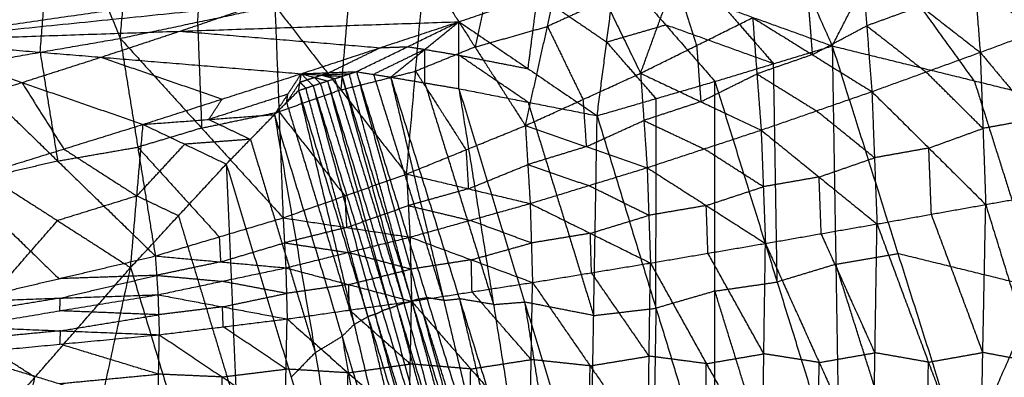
# Model space of a CAD drawing. Header units: millimetres. Extents: x -106 to 110, y -96 to 120.
# Tile 479 of 656: x 31.47 to 36.71, y -85.48 to -83.57. Entities that reach past the tile are written whole.
import ezdxf

# ---------------------------------------------------------------- set-up
doc = ezdxf.new("R2010")
doc.units = ezdxf.units.MM
doc.header["$MEASUREMENT"] = 0
doc.layers.add('Default', color=7, linetype='Continuous', true_color=0x000000)

msp = doc.modelspace()

# ---------------------------------------------------------------- linework, layer by layer
at = {"layer": 'Default'}
for points in [[(30.8318, -83.6863, 12.0172), (34.1822, -78.9754, 10.5669), (37.5326, -74.2645, 9.1165)], [(30.8318, -83.6863, 12.0172), (35.4492, -82.0342, 12.0172), (40.0666, -80.3821, 12.0172)], [(32.0016, -83.674, 7.7373), (32.0842, -82.7704, 6.805), (32.1668, -81.8668, 5.8728)], [(31.3015, -81.9509, 5.6868), (31.6516, -82.8125, 6.712), (32.0016, -83.674, 7.7373)], [(32.414, -83.5874, 7.7991), (32.4553, -83.1356, 7.3329), (32.4966, -82.6838, 6.8668)], [(35.7968, -83.7142, 12.815), (36.0556, -83.2115, 12.6196), (36.3144, -82.7088, 12.4242)], [(36.3144, -82.7088, 12.4242), (36.8126, -83.3976, 12.8164), (37.3108, -84.0863, 13.2086)], [(31.5747, -83.7479, 7.6743), (31.6131, -83.2802, 7.1932), (31.6516, -82.8125, 6.712)], [(34.7752, -83.86, 10.1732), (34.9591, -83.3539, 9.2002), (35.143, -82.8478, 8.2271)], [(36.5223, -82.9411, 10.0126), (36.5539, -83.3449, 9.921), (36.5855, -83.7486, 9.8294)], [(30.8318, -83.6863, 12.0172), (33.1565, -83.3473, 12.2207), (35.4813, -83.0083, 12.4242)], [(35.4813, -83.0083, 12.4242), (35.639, -83.3612, 12.6196), (35.7968, -83.7142, 12.815)], [(34.1612, -84.1391, 10.2113), (34.2789, -83.6104, 9.1572), (34.3965, -83.0817, 8.1032)], [(34.3965, -83.0817, 8.1032), (34.5859, -83.4708, 9.1382), (34.7752, -83.86, 10.1732)], [(34.0104, -83.1915, 8.0425), (33.9516, -83.4559, 8.5695), (33.8927, -83.7202, 9.0966)], [(36.5538, -83.9002, 13.0118), (36.3047, -83.5559, 12.8157), (36.0556, -83.2115, 12.6196)], [(35.953, -83.2565, 10.071), (35.9806, -83.6071, 9.9877), (36.0081, -83.9578, 9.9045)], [(35.953, -83.2565, 10.071), (36.2693, -83.5026, 9.9502), (36.5855, -83.7486, 9.8294)], [(30.8318, -83.6863, 12.0172), (32.7387, -83.4934, 12.2207), (34.6456, -83.3004, 12.4242)], [(33.5281, -84.3969, 10.2371), (33.5762, -83.8492, 9.1095), (33.6242, -83.3014, 7.9818)], [(33.6242, -83.3014, 7.9818), (33.8927, -83.7202, 9.0966), (34.1612, -84.1391, 10.2113)], [(33.8073, -83.5852, 12.4242), (34.2264, -83.4428, 12.4242), (34.6456, -83.3004, 12.4242)], [(33.8073, -83.5852, 12.4242), (34.2264, -83.4428, 12.4242), (34.6456, -83.3004, 12.4242)], [(34.5437, -84.0863, 12.785), (34.5946, -83.6934, 12.6046), (34.6456, -83.3004, 12.4242)], [(34.6456, -83.3004, 12.4242), (34.9086, -83.602, 12.6125), (35.1717, -83.9036, 12.8007)], [(34.6456, -83.3004, 12.4242), (35.2212, -83.5073, 12.6196), (35.7968, -83.7142, 12.815)], [(34.9591, -83.3539, 9.2002), (35.0165, -83.5329, 9.6747), (35.0739, -83.7119, 10.1493)], [(36.5539, -83.3449, 9.921), (36.7102, -83.4946, 9.8558), (36.8666, -83.6444, 9.7905)], [(33.2253, -83.4011, 7.9213), (33.2013, -83.675, 8.4851), (33.1773, -83.9489, 9.049)], [(34.1755, -83.8357, 12.6046), (34.201, -83.6393, 12.5144), (34.2264, -83.4428, 12.4242)], [(34.2264, -83.4428, 12.4242), (34.4105, -83.5681, 12.5144), (34.5946, -83.6934, 12.6046)], [(35.6629, -83.4101, 10.0982), (35.6767, -83.5854, 10.0566), (35.6904, -83.7608, 10.0149)], [(32.3195, -83.6357, 12.2207), (32.5291, -83.5645, 12.2207), (32.7387, -83.4934, 12.2207)], [(34.5859, -83.4708, 9.1382), (34.4324, -83.5406, 9.1477), (34.2789, -83.6104, 9.1572)], [(32.0016, -83.674, 7.7373), (32.414, -83.5874, 7.7991), (32.8264, -83.5008, 7.8608)], [(32.8264, -83.5008, 7.8608), (32.8481, -84.0656, 9.0544), (32.8698, -84.6304, 10.2479)], [(32.8264, -83.5008, 7.8608), (33.1773, -83.9489, 9.049), (33.5281, -84.3969, 10.2371)], [(35.2212, -83.5073, 12.6196), (35.3527, -83.6581, 12.7137), (35.4843, -83.8089, 12.8078)], [(36.2693, -83.5026, 9.9502), (36.1249, -83.5549, 9.969), (35.9806, -83.6071, 9.9877)], [(36.5855, -83.7486, 9.8294), (36.8666, -83.6444, 9.7905), (37.1476, -83.5401, 9.7517)], [(30.8318, -83.6863, 12.0172), (32.3195, -83.6357, 12.2207), (33.8073, -83.5852, 12.4242)], [(32.414, -83.5874, 7.7991), (32.4249, -83.8698, 8.3959), (32.4357, -84.1522, 8.9926)], [(32.9666, -83.8625, 12.4242), (33.387, -83.7238, 12.4242), (33.8073, -83.5852, 12.4242)], [(32.9666, -83.8625, 12.4242), (33.387, -83.7238, 12.4242), (33.8073, -83.5852, 12.4242)], [(33.2607, -83.8514, 12.4656), (33.534, -83.7183, 12.4449), (33.8073, -83.5852, 12.4242)], [(33.443, -83.8807, 12.5091), (33.6252, -83.7329, 12.4667), (33.8073, -83.5852, 12.4242)], [(33.8069, -83.9421, 12.5976), (33.8071, -83.7636, 12.5109), (33.8073, -83.5852, 12.4242)], [(33.8073, -83.5852, 12.4242), (34.1755, -83.8357, 12.6046), (34.5437, -84.0863, 12.785)], [(34.5946, -83.6934, 12.6046), (34.7516, -83.6477, 12.6085), (34.9086, -83.602, 12.6125)], [(34.7752, -83.86, 10.1732), (35.0739, -83.7119, 10.1493), (35.3727, -83.5638, 10.1254)], [(35.4843, -83.8089, 12.8078), (35.1965, -83.7054, 12.7102), (34.9086, -83.602, 12.6125)], [(35.3727, -83.5638, 10.1254), (35.3953, -83.8634, 10.0494), (35.4178, -84.163, 9.9734)], [(35.3727, -83.5638, 10.1254), (35.6904, -83.7608, 10.0149), (36.0081, -83.9578, 9.9045)], [(31.8992, -83.7744, 12.2207), (32.1094, -83.7051, 12.2207), (32.3195, -83.6357, 12.2207)], [(32.3195, -83.6357, 12.2207), (32.8532, -83.6798, 12.3225), (33.387, -83.7238, 12.4242)], [(33.8927, -83.7202, 9.0966), (34.0858, -83.6653, 9.1269), (34.2789, -83.6104, 9.1572)], [(34.2789, -83.6104, 9.1572), (34.3736, -83.805, 9.6748), (34.4682, -83.9996, 10.1923)], [(35.6904, -83.7608, 10.0149), (35.8355, -83.684, 10.0013), (35.9806, -83.6071, 9.9877)], [(35.9806, -83.6071, 9.9877), (36.1387, -83.7302, 9.9273), (36.2968, -83.8532, 9.8669)], [(30.8318, -83.6863, 12.0172), (31.4776, -83.9094, 12.2207), (32.1235, -84.1325, 12.4242)], [(30.8318, -83.6863, 12.0172), (31.8992, -83.7744, 12.2207), (32.9666, -83.8625, 12.4242)], [(31.1477, -83.8218, 7.6113), (31.5747, -83.7479, 7.6743), (32.0016, -83.674, 7.7373)], [(32.0016, -83.674, 7.7373), (32.0952, -84.2538, 8.9893), (32.1888, -84.8337, 10.2413)], [(32.0016, -83.674, 7.7373), (32.4357, -84.1522, 8.9926), (32.8698, -84.6304, 10.2479)], [(34.8577, -83.9949, 12.7928), (34.7262, -83.8442, 12.6987), (34.5946, -83.6934, 12.6046)], [(31.5747, -83.7479, 7.6743), (31.6214, -84.0378, 8.3003), (31.6682, -84.3277, 8.9263)], [(33.1137, -83.8569, 12.4449), (33.2503, -83.7904, 12.4346), (33.387, -83.7238, 12.4242)], [(33.6252, -83.7329, 12.4667), (33.4885, -83.7995, 12.477), (33.3519, -83.866, 12.4873)], [(33.387, -83.7238, 12.4242), (33.4605, -83.721, 12.4346), (33.534, -83.7183, 12.4449)], [(33.534, -83.7183, 12.4449), (33.5796, -83.7256, 12.4558), (33.6252, -83.7329, 12.4667)], [(33.8927, -83.7202, 9.0966), (33.7345, -83.7847, 9.103), (33.5762, -83.8492, 9.1095)], [(33.625, -83.9114, 12.5534), (33.6251, -83.8222, 12.51), (33.6252, -83.7329, 12.4667)], [(33.6252, -83.7329, 12.4667), (33.7161, -83.7483, 12.4888), (33.8071, -83.7636, 12.5109)], [(35.0739, -83.7119, 10.1493), (35.0852, -83.8617, 10.1113), (35.0965, -84.0115, 10.0733)], [(35.1717, -83.9036, 12.8007), (35.4843, -83.8089, 12.8078), (35.7968, -83.7142, 12.815)], [(35.7968, -83.7142, 12.815), (35.816, -84.878, 13.2056), (35.8351, -86.0418, 13.5963)], [(35.7968, -83.7142, 12.815), (36.1469, -84.8213, 13.217), (36.497, -85.9284, 13.6189)], [(35.7968, -83.7142, 12.815), (36.5538, -83.9002, 13.0118), (37.3108, -84.0863, 13.2086)], [(36.0081, -83.9578, 9.9045), (36.2968, -83.8532, 9.8669), (36.5855, -83.7486, 9.8294)], [(36.5855, -83.7486, 9.8294), (36.6002, -84.1541, 9.7961), (36.6149, -84.5596, 9.7629)], [(36.5855, -83.7486, 9.8294), (36.8812, -84.1031, 9.7555), (37.177, -84.4575, 9.6816)], [(31.4776, -83.9094, 12.2207), (31.6884, -83.8419, 12.2207), (31.8992, -83.7744, 12.2207)], [(31.8992, -83.7744, 12.2207), (32.2221, -83.886, 12.3225), (32.545, -83.9975, 12.4242)], [(33.8071, -83.7636, 12.5109), (33.9913, -83.7997, 12.5578), (34.1755, -83.8357, 12.6046)], [(34.1753, -84.0142, 12.6913), (33.9912, -83.8889, 12.6011), (33.8071, -83.7636, 12.5109)], [(35.6904, -83.7608, 10.0149), (35.5428, -83.8121, 10.0322), (35.3953, -83.8634, 10.0494)], [(35.5034, -84.9727, 13.1985), (35.4938, -84.3908, 13.0032), (35.4843, -83.8089, 12.8078)], [(31.1477, -83.8218, 7.6113), (31.6682, -84.3277, 8.9263), (32.1888, -84.8337, 10.2413)], [(32.1235, -84.1325, 12.4242), (32.545, -83.9975, 12.4242), (32.9666, -83.8625, 12.4242)], [(32.1235, -84.1325, 12.4242), (32.545, -83.9975, 12.4242), (32.9666, -83.8625, 12.4242)], [(32.8239, -84.0803, 12.5079), (32.8952, -83.9714, 12.4661), (32.9666, -83.8625, 12.4242)], [(32.9527, -83.9518, 12.4655), (32.9597, -83.9072, 12.4449), (32.9666, -83.8625, 12.4242)], [(32.9666, -83.8625, 12.4242), (33.1137, -83.8569, 12.4449), (33.2607, -83.8514, 12.4656)], [(32.9666, -83.8625, 12.4242), (32.9981, -83.8945, 12.4448), (33.0297, -83.9264, 12.4654)], [(32.9666, -83.8625, 12.4242), (33.0366, -83.8819, 12.4448), (33.1066, -83.9012, 12.4653)], [(32.9666, -83.8625, 12.4242), (33.0751, -83.8694, 12.4448), (33.1836, -83.8762, 12.4654)], [(33.0751, -83.8694, 12.4448), (33.0944, -83.8632, 12.4449), (33.1137, -83.8569, 12.4449)], [(33.2222, -83.8638, 12.4655), (33.1486, -83.8666, 12.4551), (33.0751, -83.8694, 12.4448)], [(33.1773, -83.9489, 9.049), (33.3767, -83.899, 9.0792), (33.5762, -83.8492, 9.1095)], [(33.1836, -83.8762, 12.4654), (33.2222, -83.8638, 12.4655), (33.2607, -83.8514, 12.4656)], [(33.5551, -85.075, 13.0002), (33.3886, -84.4694, 12.7328), (33.2222, -83.8638, 12.4655)], [(33.2607, -83.8514, 12.4656), (33.3519, -83.866, 12.4873), (33.443, -83.8807, 12.5091)], [(33.2607, -83.8514, 12.4656), (33.5937, -85.0626, 13.0003), (33.9266, -86.2738, 13.5349)], [(33.2607, -83.8514, 12.4656), (33.6352, -85.0558, 13.0009), (34.0097, -86.2602, 13.5362)], [(33.5762, -83.8492, 9.1095), (33.7104, -84.0586, 9.6668), (33.8447, -84.268, 10.2242)], [(34.1612, -84.1391, 10.2113), (34.4682, -83.9996, 10.1923), (34.7752, -83.86, 10.1732)], [(34.7752, -83.86, 10.1732), (34.7927, -84.1116, 10.1036), (34.8102, -84.3633, 10.0341)], [(34.7752, -83.86, 10.1732), (35.0965, -84.0115, 10.0733), (35.4178, -84.163, 9.9734)], [(35.0965, -84.0115, 10.0733), (35.2459, -83.9374, 10.0614), (35.3953, -83.8634, 10.0494)], [(35.3953, -83.8634, 10.0494), (35.5541, -83.9619, 9.9942), (35.713, -84.0604, 9.9389)], [(36.6002, -84.1541, 9.7961), (36.4485, -84.0037, 9.8315), (36.2968, -83.8532, 9.8669)], [(31.0549, -84.0407, 12.2207), (31.2663, -83.9751, 12.2207), (31.4776, -83.9094, 12.2207)], [(31.4776, -83.9094, 12.2207), (31.5892, -84.0866, 12.3225), (31.7008, -84.2638, 12.4242)], [(32.9597, -83.9072, 12.4449), (32.924, -83.9616, 12.4658), (32.8883, -84.016, 12.4867)], [(32.9597, -83.9072, 12.4449), (32.9789, -83.9008, 12.4448), (32.9981, -83.8945, 12.4448)], [(32.9912, -83.9391, 12.4654), (32.9754, -83.9231, 12.4552), (32.9597, -83.9072, 12.4449)], [(32.9981, -83.8945, 12.4448), (33.0174, -83.8882, 12.4448), (33.0366, -83.8819, 12.4448)], [(33.0297, -83.9264, 12.4654), (33.0681, -83.9138, 12.4653), (33.1066, -83.9012, 12.4653)], [(33.0366, -83.8819, 12.4448), (33.0559, -83.8756, 12.4448), (33.0751, -83.8694, 12.4448)], [(33.0366, -83.8819, 12.4448), (33.0524, -83.8978, 12.455), (33.0681, -83.9138, 12.4653)], [(33.0681, -83.9138, 12.4653), (33.2522, -84.5136, 12.7322), (33.4363, -85.1134, 12.999)], [(33.0751, -83.8694, 12.4448), (33.1101, -83.879, 12.4551), (33.1451, -83.8887, 12.4653)], [(33.1066, -83.9012, 12.4653), (33.1451, -83.8887, 12.4653), (33.1836, -83.8762, 12.4654)], [(33.1066, -83.9012, 12.4653), (33.4363, -85.1134, 12.999), (33.766, -86.3257, 13.5327)], [(33.1066, -83.9012, 12.4653), (33.4757, -85.098, 12.9995), (33.8447, -86.2949, 13.5338)], [(33.1451, -83.8887, 12.4653), (33.3297, -84.4871, 12.7325), (33.5142, -85.0855, 12.9996)], [(33.1836, -83.8762, 12.4654), (33.5142, -85.0855, 12.9996), (33.8447, -86.2949, 13.5338)], [(33.1836, -83.8762, 12.4654), (33.5551, -85.075, 13.0002), (33.9266, -86.2738, 13.5349)], [(33.3519, -83.866, 12.4873), (33.5391, -84.4682, 12.755), (33.7263, -85.0705, 13.0227)], [(33.443, -83.8807, 12.5091), (33.625, -83.9114, 12.5534), (33.8069, -83.9421, 12.5976)], [(33.443, -83.8807, 12.5091), (33.7263, -85.0705, 13.0227), (34.0097, -86.2602, 13.5362)], [(33.443, -83.8807, 12.5091), (33.8095, -85.0618, 13.0244), (34.176, -86.2429, 13.5397)], [(33.625, -83.9114, 12.5534), (33.8082, -84.502, 12.811), (33.9915, -85.0925, 13.0687)], [(34.5437, -84.0863, 12.785), (34.8577, -83.9949, 12.7928), (35.1717, -83.9036, 12.8007)], [(35.171, -86.1381, 13.5728), (35.1714, -85.0208, 13.1868), (35.1717, -83.9036, 12.8007)], [(35.1717, -83.9036, 12.8007), (35.5034, -84.9727, 13.1985), (35.8351, -86.0418, 13.5963)], [(36.5538, -83.9002, 13.0118), (36.7288, -84.4538, 13.2128), (36.9039, -85.0074, 13.4138)], [(32.8239, -84.0803, 12.5079), (32.8883, -84.016, 12.4867), (32.9527, -83.9518, 12.4655)], [(33.1773, -83.9489, 9.049), (33.0127, -84.0072, 9.0517), (32.8481, -84.0656, 9.0544)], [(32.9527, -83.9518, 12.4655), (32.9912, -83.9391, 12.4654), (33.0297, -83.9264, 12.4654)], [(32.9527, -83.9518, 12.4655), (33.2486, -85.1985, 13.0004), (33.5445, -86.4452, 13.5353)], [(32.9527, -83.9518, 12.4655), (33.3215, -85.1575, 12.9989), (33.6903, -86.3631, 13.5324)], [(33.3215, -85.1575, 12.9989), (33.1564, -84.5483, 12.7322), (32.9912, -83.9391, 12.4654)], [(33.0297, -83.9264, 12.4654), (33.36, -85.1448, 12.9989), (33.6903, -86.3631, 13.5324)], [(33.0297, -83.9264, 12.4654), (33.3978, -85.126, 12.999), (33.766, -86.3257, 13.5327)], [(33.8069, -83.9421, 12.5976), (33.9915, -85.0925, 13.0687), (34.176, -86.2429, 13.5397)], [(33.8069, -83.9421, 12.5976), (34.1568, -85.0793, 13.0735), (34.5067, -86.2165, 13.5493)], [(33.8069, -83.9421, 12.5976), (34.1753, -84.0142, 12.6913), (34.5437, -84.0863, 12.785)], [(35.4178, -84.163, 9.9734), (35.713, -84.0604, 9.9389), (36.0081, -83.9578, 9.9045)], [(36.0081, -83.9578, 9.9045), (36.0218, -84.3104, 9.872), (36.0354, -84.6631, 9.8396)], [(36.0081, -83.9578, 9.9045), (36.3115, -84.2587, 9.8337), (36.6149, -84.5596, 9.7629)], [(32.8952, -83.9714, 12.4661), (32.6845, -84.0389, 12.4661), (32.4737, -84.1064, 12.4661)], [(32.4737, -84.1064, 12.4661), (32.5094, -84.052, 12.4451), (32.545, -83.9975, 12.4242)], [(32.8883, -84.016, 12.4867), (32.8918, -83.9937, 12.4764), (32.8952, -83.9714, 12.4661)], [(32.8883, -84.016, 12.4867), (33.0685, -84.6073, 12.7436), (33.2486, -85.1985, 13.0004)], [(34.1753, -84.0142, 12.6913), (34.3503, -84.5828, 12.9292), (34.5252, -85.1514, 13.1671)], [(34.4682, -83.9996, 10.1923), (34.477, -84.1254, 10.1575), (34.4857, -84.2512, 10.1227)], [(35.0965, -84.0115, 10.0733), (34.9446, -84.0616, 10.0885), (34.7927, -84.1116, 10.1036)], [(34.8573, -85.1122, 13.1789), (34.8575, -84.5536, 12.9859), (34.8577, -83.9949, 12.7928)], [(32.4357, -84.1522, 8.9926), (32.6419, -84.1089, 9.0235), (32.8481, -84.0656, 9.0544)], [(32.8481, -84.0656, 9.0544), (33.0236, -84.2896, 9.6485), (33.199, -84.5137, 10.2425)], [(36.0218, -84.3104, 9.872), (35.8674, -84.1854, 9.9055), (35.713, -84.0604, 9.9389)], [(32.1235, -84.1325, 12.4242), (32.4737, -84.1064, 12.4661), (32.8239, -84.0803, 12.5079)], [(32.4737, -84.1064, 12.4661), (32.5846, -84.1592, 12.5091), (32.6956, -84.2121, 12.5521)], [(32.5672, -84.3439, 12.5962), (32.6956, -84.2121, 12.5521), (32.8239, -84.0803, 12.5079)], [(32.8239, -84.0803, 12.5079), (33.0409, -85.3487, 13.0281), (33.2578, -86.6172, 13.5482)], [(32.8239, -84.0803, 12.5079), (33.1842, -85.2627, 13.0216), (33.5445, -86.4452, 13.5353)], [(34.4857, -84.2512, 10.1227), (34.6392, -84.1814, 10.1132), (34.7927, -84.1116, 10.1036)], [(34.5067, -86.2165, 13.5493), (34.5252, -85.1514, 13.1671), (34.5437, -84.0863, 12.785)], [(34.5437, -84.0863, 12.785), (34.8573, -85.1122, 13.1789), (35.171, -86.1381, 13.5728)], [(34.7927, -84.1116, 10.1036), (34.9533, -84.1874, 10.0537), (35.114, -84.2631, 10.0037)], [(36.497, -85.9284, 13.6189), (36.9039, -85.0074, 13.4138), (37.3108, -84.0863, 13.2086)], [(36.8812, -84.1031, 9.7555), (36.7407, -84.1286, 9.7758), (36.6002, -84.1541, 9.7961)], [(31.278, -84.3951, 12.4242), (31.7008, -84.2638, 12.4242), (32.1235, -84.1325, 12.4242)], [(31.278, -84.3951, 12.4242), (31.7008, -84.2638, 12.4242), (32.1235, -84.1325, 12.4242)], [(32.057, -84.8955, 12.7839), (32.0902, -84.514, 12.6041), (32.1235, -84.1325, 12.4242)], [(32.4357, -84.1522, 8.9926), (32.2655, -84.203, 8.991), (32.0952, -84.2538, 8.9893)], [(32.1235, -84.1325, 12.4242), (32.3454, -84.2382, 12.5102), (32.5672, -84.3439, 12.5962)], [(33.5281, -84.3969, 10.2371), (33.8447, -84.268, 10.2242), (34.1612, -84.1391, 10.2113)], [(34.1612, -84.1391, 10.2113), (34.174, -84.3468, 10.148), (34.1868, -84.5544, 10.0846)], [(34.1612, -84.1391, 10.2113), (34.4857, -84.2512, 10.1227), (34.8102, -84.3633, 10.0341)], [(34.8102, -84.3633, 10.0341), (35.114, -84.2631, 10.0037), (35.4178, -84.163, 9.9734)], [(35.4178, -84.163, 9.9734), (35.4292, -84.4649, 9.9411), (35.4407, -84.7668, 9.9088)], [(35.4178, -84.163, 9.9734), (35.7266, -84.413, 9.9065), (36.0354, -84.6631, 9.8396)], [(36.3115, -84.2587, 9.8337), (36.4559, -84.2064, 9.8149), (36.6002, -84.1541, 9.7961)], [(32.6956, -84.2121, 12.5521), (32.5205, -84.2251, 12.5311), (32.3454, -84.2382, 12.5102)], [(32.6956, -84.2121, 12.5521), (32.8682, -84.7804, 12.7901), (33.0409, -85.3487, 13.0281)], [(31.6682, -84.3277, 8.9263), (31.8817, -84.2908, 8.9578), (32.0952, -84.2538, 8.9893)], [(31.7008, -84.2638, 12.4242), (31.8955, -84.3889, 12.5142), (32.0902, -84.514, 12.6041)], [(32.0902, -84.514, 12.6041), (32.2178, -84.3761, 12.5572), (32.3454, -84.2382, 12.5102)], [(32.0952, -84.2538, 8.9893), (32.3123, -84.4929, 9.617), (32.5293, -84.732, 10.2446)], [(33.8447, -84.268, 10.2242), (33.8511, -84.3718, 10.1925), (33.8575, -84.4757, 10.1609)], [(34.4857, -84.2512, 10.1227), (34.3299, -84.299, 10.1353), (34.174, -84.3468, 10.148)], [(35.4292, -84.4649, 9.9411), (35.2716, -84.364, 9.9724), (35.114, -84.2631, 10.0037)], [(36.3115, -84.2587, 9.8337), (36.1667, -84.2846, 9.8529), (36.0218, -84.3104, 9.872)], [(36.3252, -84.6114, 9.8012), (36.3184, -84.435, 9.8175), (36.3115, -84.2587, 9.8337)], [(31.6682, -84.3277, 8.9263), (31.4112, -84.3883, 8.9164), (31.1542, -84.449, 8.9065)], [(35.7266, -84.413, 9.9065), (35.8742, -84.3617, 9.8893), (36.0218, -84.3104, 9.872)], [(32.057, -84.8955, 12.7839), (32.3121, -84.6197, 12.6901), (32.5672, -84.3439, 12.5962)], [(32.5672, -84.3439, 12.5962), (32.6228, -85.6495, 13.0876), (32.6783, -86.9551, 13.5789)], [(32.5672, -84.3439, 12.5962), (32.9125, -85.4805, 13.0722), (33.2578, -86.6172, 13.5482)], [(33.8575, -84.4757, 10.1609), (34.0157, -84.4112, 10.1544), (34.174, -84.3468, 10.148)], [(34.174, -84.3468, 10.148), (34.3362, -84.4028, 10.1037), (34.4985, -84.4588, 10.0593)], [(34.1868, -84.5544, 10.0846), (34.4985, -84.4588, 10.0593), (34.8102, -84.3633, 10.0341)], [(34.8102, -84.3633, 10.0341), (34.819, -84.6174, 10.0016), (34.8279, -84.8715, 9.9691)], [(34.8102, -84.3633, 10.0341), (35.1254, -84.565, 9.9714), (35.4407, -84.7668, 9.9088)], [(31.278, -84.3951, 12.4242), (31.6675, -84.6453, 12.6041), (32.057, -84.8955, 12.7839)], [(32.8698, -84.6304, 10.2479), (33.199, -84.5137, 10.2425), (33.5281, -84.3969, 10.2371)], [(33.5281, -84.3969, 10.2371), (33.5372, -84.5651, 10.1802), (33.5463, -84.7333, 10.1232)], [(33.5281, -84.3969, 10.2371), (33.8575, -84.4757, 10.1609), (34.1868, -84.5544, 10.0846)], [(35.7266, -84.413, 9.9065), (35.5779, -84.4389, 9.9238), (35.4292, -84.4649, 9.9411)], [(35.738, -84.7149, 9.8742), (35.7323, -84.564, 9.8903), (35.7266, -84.413, 9.9065)], [(31.1542, -84.449, 8.9065), (31.4145, -84.7019, 9.564), (31.6748, -84.9549, 10.2215)], [(33.8575, -84.4757, 10.1609), (33.6973, -84.5204, 10.1705), (33.5372, -84.5651, 10.1802)], [(34.819, -84.6174, 10.0016), (34.6587, -84.5381, 10.0305), (34.4985, -84.4588, 10.0593)], [(35.1254, -84.565, 9.9714), (35.2773, -84.5149, 9.9563), (35.4292, -84.4649, 9.9411)], [(36.6149, -84.5596, 9.7629), (36.896, -84.5086, 9.7223), (37.177, -84.4575, 9.6816)], [(32.0902, -84.514, 12.6041), (31.8789, -84.5796, 12.6041), (31.6675, -84.6453, 12.6041)], [(32.3121, -84.6197, 12.6901), (32.2012, -84.5668, 12.6471), (32.0902, -84.514, 12.6041)], [(33.199, -84.5137, 10.2425), (33.2035, -84.5978, 10.214), (33.2081, -84.6819, 10.1856)], [(33.2081, -84.6819, 10.1856), (33.3726, -84.6235, 10.1829), (33.5372, -84.5651, 10.1802)], [(33.5372, -84.5651, 10.1802), (33.7019, -84.6045, 10.142), (33.8665, -84.6439, 10.1039)], [(33.5463, -84.7333, 10.1232), (33.8665, -84.6439, 10.1039), (34.1868, -84.5544, 10.0846)], [(34.1868, -84.5544, 10.0846), (34.193, -84.7647, 10.0522), (34.1992, -84.975, 10.0198)], [(34.1868, -84.5544, 10.0846), (34.5073, -84.713, 10.0269), (34.8279, -84.8715, 9.9691)], [(35.1254, -84.565, 9.9714), (34.9722, -84.5912, 9.9865), (34.819, -84.6174, 10.0016)], [(35.1343, -84.8191, 9.9389), (35.1298, -84.6921, 9.9552), (35.1254, -84.565, 9.9714)], [(36.0354, -84.6631, 9.8396), (36.3252, -84.6114, 9.8012), (36.6149, -84.5596, 9.7629)], [(36.5837, -86.1368, 9.9778), (36.5993, -85.3482, 9.8703), (36.6149, -84.5596, 9.7629)], [(36.6149, -84.5596, 9.7629), (36.8735, -85.3999, 9.8479), (37.132, -86.2403, 9.933)], [(31.1576, -85.2302, 12.7939), (31.4126, -84.9377, 12.699), (31.6675, -84.6453, 12.6041)], [(32.1888, -84.8337, 10.2413), (32.5293, -84.732, 10.2446), (32.8698, -84.6304, 10.2479)], [(32.3121, -84.6197, 12.6901), (32.4674, -85.1346, 12.8888), (32.6228, -85.6495, 13.0876)], [(32.8698, -84.6304, 10.2479), (32.8771, -84.7637, 10.1977), (32.8844, -84.8971, 10.1475)], [(32.8698, -84.6304, 10.2479), (33.2081, -84.6819, 10.1856), (33.5463, -84.7333, 10.1232)], [(34.193, -84.7647, 10.0522), (34.0298, -84.7043, 10.0781), (33.8665, -84.6439, 10.1039)], [(34.5073, -84.713, 10.0269), (34.6632, -84.6652, 10.0142), (34.819, -84.6174, 10.0016)], [(36.5993, -85.3482, 9.8703), (36.4623, -84.9798, 9.8358), (36.3252, -84.6114, 9.8012)], [(33.2081, -84.6819, 10.1856), (33.0426, -84.7228, 10.1916), (32.8771, -84.7637, 10.1977)], [(35.4407, -84.7668, 9.9088), (35.738, -84.7149, 9.8742), (36.0354, -84.6631, 9.8396)], [(36.0137, -86.0363, 10.0161), (36.0246, -85.3497, 9.9278), (36.0354, -84.6631, 9.8396)], [(36.0354, -84.6631, 9.8396), (36.3096, -85.3999, 9.9087), (36.5837, -86.1368, 9.9778)], [(32.5293, -84.732, 10.2446), (32.5329, -84.7987, 10.2195), (32.5366, -84.8654, 10.1944)], [(32.8844, -84.8971, 10.1475), (33.2153, -84.8152, 10.1353), (33.5463, -84.7333, 10.1232)], [(33.5463, -84.7333, 10.1232), (33.5505, -84.9042, 10.0915), (33.5546, -85.0751, 10.0598)], [(33.5463, -84.7333, 10.1232), (33.8728, -84.8542, 10.0715), (34.1992, -84.975, 10.0198)], [(34.5073, -84.713, 10.0269), (34.3502, -84.7388, 10.0395), (34.193, -84.7647, 10.0522)], [(34.5136, -84.9232, 9.9944), (34.5104, -84.8181, 10.0106), (34.5073, -84.713, 10.0269)], [(36.0246, -85.3497, 9.9278), (35.8813, -85.0323, 9.901), (35.738, -84.7149, 9.8742)], [(32.5366, -84.8654, 10.1944), (32.7068, -84.8146, 10.196), (32.8771, -84.7637, 10.1977)], [(32.8771, -84.7637, 10.1977), (33.0462, -84.7895, 10.1665), (33.2153, -84.8152, 10.1353)], [(33.8728, -84.8542, 10.0715), (34.0329, -84.8094, 10.0618), (34.193, -84.7647, 10.0522)], [(34.8279, -84.8715, 9.9691), (35.1343, -84.8191, 9.9389), (35.4407, -84.7668, 9.9088)], [(35.4237, -85.9439, 10.0467), (35.4322, -85.3553, 9.9777), (35.4407, -84.7668, 9.9088)], [(35.4407, -84.7668, 9.9088), (35.7272, -85.4015, 9.9624), (36.0137, -86.0363, 10.0161)], [(31.1608, -85.0761, 10.2016), (31.6748, -84.9549, 10.2215), (32.1888, -84.8337, 10.2413)], [(32.1888, -84.8337, 10.2413), (32.1957, -84.9371, 10.1982), (32.2026, -85.0406, 10.1552)], [(32.1888, -84.8337, 10.2413), (32.5366, -84.8654, 10.1944), (32.8844, -84.8971, 10.1475)], [(33.5505, -84.9042, 10.0915), (33.3829, -84.8597, 10.1134), (33.2153, -84.8152, 10.1353)], [(33.8728, -84.8542, 10.0715), (33.7116, -84.8792, 10.0815), (33.5505, -84.9042, 10.0915)], [(33.8769, -85.025, 10.0398), (33.8748, -84.9396, 10.0556), (33.8728, -84.8542, 10.0715)], [(35.4322, -85.3553, 9.9777), (35.2832, -85.0872, 9.9583), (35.1343, -84.8191, 9.9389)], [(35.816, -84.878, 13.2056), (35.9814, -84.8497, 13.2113), (36.1469, -84.8213, 13.217)], [(36.9039, -85.0074, 13.4138), (36.5254, -84.9143, 13.3154), (36.1469, -84.8213, 13.217)], [(31.0372, -86.0654, 13.1635), (31.5471, -85.4804, 12.9737), (32.057, -84.8955, 12.7839)], [(31.4773, -87.5684, 13.6308), (31.7672, -86.2319, 13.2074), (32.057, -84.8955, 12.7839)], [(32.057, -84.8955, 12.7839), (32.3676, -85.9253, 13.1814), (32.6783, -86.9551, 13.5789)], [(32.5366, -84.8654, 10.1944), (32.3661, -84.9013, 10.1963), (32.1957, -84.9371, 10.1982)], [(32.2026, -85.0406, 10.1552), (32.5435, -84.9688, 10.1513), (32.8844, -84.8971, 10.1475)], [(32.8844, -84.8971, 10.1475), (32.8878, -85.0332, 10.1173), (32.8913, -85.1694, 10.0871)], [(32.8844, -84.8971, 10.1475), (33.2195, -84.9861, 10.1036), (33.5546, -85.0751, 10.0598)], [(33.2195, -84.9861, 10.1036), (33.385, -84.9451, 10.0976), (33.5505, -84.9042, 10.0915)], [(34.1992, -84.975, 10.0198), (34.5136, -84.9232, 9.9944), (34.8279, -84.8715, 9.9691)], [(34.8134, -85.8638, 10.0697), (34.8206, -85.3676, 10.0194), (34.8279, -84.8715, 9.9691)], [(34.8279, -84.8715, 9.9691), (35.1258, -85.4077, 10.0079), (35.4237, -85.9439, 10.0467)], [(35.816, -84.878, 13.2056), (35.6597, -84.9254, 13.2021), (35.5034, -84.9727, 13.1985)], [(36.1661, -85.9851, 13.6076), (35.991, -85.4316, 13.4066), (35.816, -84.878, 13.2056)], [(32.1957, -84.9371, 10.1982), (31.9352, -84.946, 10.2098), (31.6748, -84.9549, 10.2215)], [(31.6817, -85.0584, 10.1784), (31.9387, -84.9978, 10.1883), (32.1957, -84.9371, 10.1982)], [(32.1957, -84.9371, 10.1982), (32.3696, -84.953, 10.1748), (32.5435, -84.9688, 10.1513)], [(34.8206, -85.3676, 10.0194), (34.6671, -85.1454, 10.0069), (34.5136, -84.9232, 9.9944)], [(32.8878, -85.0332, 10.1173), (32.7157, -85.001, 10.1343), (32.5435, -84.9688, 10.1513)], [(33.2195, -84.9861, 10.1036), (33.0537, -85.0096, 10.1105), (32.8878, -85.0332, 10.1173)], [(33.2229, -85.1222, 10.0735), (33.2212, -85.0541, 10.0885), (33.2195, -84.9861, 10.1036)], [(33.5546, -85.0751, 10.0598), (33.8769, -85.025, 10.0398), (34.1992, -84.975, 10.0198)], [(34.1851, -85.797, 10.0864), (34.1922, -85.386, 10.0531), (34.1992, -84.975, 10.0198)], [(34.1992, -84.975, 10.0198), (34.5063, -85.4194, 10.0447), (34.8134, -85.8638, 10.0697)], [(35.1714, -85.0208, 13.1868), (35.3374, -84.9968, 13.1926), (35.5034, -84.9727, 13.1985)], [(31.1574, -85.2117, 10.1373), (31.68, -85.1261, 10.1462), (32.2026, -85.0406, 10.1552)], [(31.6817, -85.0584, 10.1784), (31.4204, -85.1011, 10.1739), (31.1591, -85.1439, 10.1695)], [(31.1608, -85.0761, 10.2016), (31.6817, -85.0584, 10.1784), (32.2026, -85.0406, 10.1552)], [(31.68, -85.1261, 10.1462), (31.6809, -85.0923, 10.1623), (31.6817, -85.0584, 10.1784)], [(32.2026, -85.0406, 10.1552), (32.2063, -85.1471, 10.1275), (32.2099, -85.2536, 10.0999)], [(32.2026, -85.0406, 10.1552), (32.5469, -85.105, 10.1211), (32.8913, -85.1694, 10.0871)], [(32.5469, -85.105, 10.1211), (32.7174, -85.0691, 10.1192), (32.8878, -85.0332, 10.1173)], [(33.5937, -85.0626, 13.0003), (33.5744, -85.0688, 13.0002), (33.5551, -85.075, 13.0002)], [(33.5937, -85.0626, 13.0003), (33.6144, -85.0592, 13.0006), (33.6352, -85.0558, 13.0009)], [(33.9682, -86.267, 13.5356), (33.7809, -85.6648, 13.2679), (33.5937, -85.0626, 13.0003)], [(33.7263, -85.0705, 13.0227), (33.6808, -85.0631, 13.0118), (33.6352, -85.0558, 13.0009)], [(33.7263, -85.0705, 13.0227), (33.7679, -85.0661, 13.0235), (33.8095, -85.0618, 13.0244)], [(33.9915, -85.0925, 13.0687), (33.9005, -85.0771, 13.0465), (33.8095, -85.0618, 13.0244)], [(33.8095, -85.0618, 13.0244), (33.9512, -85.6567, 13.2812), (34.0929, -86.2516, 13.538)], [(34.1922, -85.386, 10.0531), (34.0346, -85.2055, 10.0464), (33.8769, -85.025, 10.0398)], [(35.1714, -85.0208, 13.1868), (35.0144, -85.0665, 13.1828), (34.8573, -85.1122, 13.1789)], [(35.503, -86.09, 13.5846), (35.3372, -85.5554, 13.3857), (35.1714, -85.0208, 13.1868)], [(32.5469, -85.105, 10.1211), (32.3766, -85.126, 10.1243), (32.2063, -85.1471, 10.1275)], [(32.5506, -85.2115, 10.0935), (32.5488, -85.1582, 10.1073), (32.5469, -85.105, 10.1211)], [(32.8913, -85.1694, 10.0871), (33.2229, -85.1222, 10.0735), (33.5546, -85.0751, 10.0598)], [(33.5477, -85.4094, 10.0787), (33.3853, -85.2658, 10.0761), (33.2229, -85.1222, 10.0735)], [(33.4363, -85.1134, 12.999), (33.4171, -85.1197, 12.999), (33.3978, -85.126, 12.999)], [(33.4363, -85.1134, 12.999), (33.456, -85.1057, 12.9993), (33.4757, -85.098, 12.9995)], [(33.5142, -85.0855, 12.9996), (33.4949, -85.0918, 12.9996), (33.4757, -85.098, 12.9995)], [(33.4757, -85.098, 12.9995), (33.6405, -85.7042, 13.2664), (33.8054, -86.3103, 13.5332)], [(33.5142, -85.0855, 12.9996), (33.5347, -85.0803, 12.9999), (33.5551, -85.075, 13.0002)], [(33.5407, -85.7438, 10.0976), (33.5477, -85.4094, 10.0787), (33.5546, -85.0751, 10.0598)], [(33.5546, -85.0751, 10.0598), (33.8699, -85.436, 10.0731), (34.1851, -85.797, 10.0864)], [(33.5551, -85.075, 13.0002), (33.7204, -85.6797, 13.2673), (33.8857, -86.2844, 13.5344)], [(33.9915, -85.0925, 13.0687), (34.0742, -85.0859, 13.0711), (34.1568, -85.0793, 13.0735)], [(34.5252, -85.1514, 13.1671), (34.341, -85.1154, 13.1203), (34.1568, -85.0793, 13.0735)], [(34.1568, -85.0793, 13.0735), (34.2491, -85.6545, 13.309), (34.3414, -86.2297, 13.5445)], [(34.5252, -85.1514, 13.1671), (34.6913, -85.1318, 13.173), (34.8573, -85.1122, 13.1789)], [(34.8573, -85.1122, 13.1789), (34.8481, -85.6448, 13.37), (34.8389, -86.1773, 13.561)], [(32.2063, -85.1471, 10.1275), (31.9431, -85.1366, 10.1369), (31.68, -85.1261, 10.1462)], [(31.6837, -85.2326, 10.1186), (31.945, -85.1899, 10.1231), (32.2063, -85.1471, 10.1275)], [(32.2099, -85.2536, 10.0999), (32.5506, -85.2115, 10.0935), (32.8913, -85.1694, 10.0871)], [(32.8801, -85.7037, 10.1022), (32.8857, -85.4365, 10.0947), (32.8913, -85.1694, 10.0871)], [(32.8913, -85.1694, 10.0871), (33.216, -85.4566, 10.0924), (33.5407, -85.7438, 10.0976)], [(33.2486, -85.1985, 13.0004), (33.2851, -85.178, 12.9997), (33.3215, -85.1575, 12.9989)], [(33.36, -85.1448, 12.9989), (33.3407, -85.1511, 12.9989), (33.3215, -85.1575, 12.9989)], [(33.3215, -85.1575, 12.9989), (33.4695, -85.7808, 13.2664), (33.6174, -86.4041, 13.5338)], [(33.36, -85.1448, 12.9989), (33.3789, -85.1354, 12.9989), (33.3978, -85.126, 12.999)], [(33.7282, -86.3444, 13.5325), (33.5441, -85.7446, 13.2657), (33.36, -85.1448, 12.9989)], [(31.1574, -85.2117, 10.1373), (31.6837, -85.2326, 10.1186), (32.2099, -85.2536, 10.0999)], [(32.8857, -85.4365, 10.0947), (32.7181, -85.324, 10.0941), (32.5506, -85.2115, 10.0935)], [(33.2486, -85.1985, 13.0004), (33.2164, -85.2306, 13.011), (33.1842, -85.2627, 13.0216)], [(31.1509, -85.3542, 10.0922), (31.6804, -85.3039, 10.0961), (32.2099, -85.2536, 10.0999)], [(31.6837, -85.2326, 10.1186), (31.4189, -85.2578, 10.1167), (31.1542, -85.2829, 10.1148)], [(31.5471, -85.4804, 12.9737), (31.3524, -85.3553, 12.8838), (31.1576, -85.2302, 12.7939)], [(31.6804, -85.3039, 10.0961), (31.6821, -85.2682, 10.1074), (31.6837, -85.2326, 10.1186)], [(32.2025, -85.674, 10.0994), (32.2062, -85.4638, 10.0996), (32.2099, -85.2536, 10.0999)], [(32.2099, -85.2536, 10.0999), (32.545, -85.4786, 10.1011), (32.8801, -85.7037, 10.1022)], [(33.0409, -85.3487, 13.0281), (33.1125, -85.3057, 13.0248), (33.1842, -85.2627, 13.0216)], [(33.1842, -85.2627, 13.0216), (33.2927, -85.897, 13.2817), (33.4012, -86.5312, 13.5418)], [(32.2062, -85.4638, 10.0996), (31.9433, -85.3838, 10.0979), (31.6804, -85.3039, 10.0961)], [(31.1509, -85.3542, 10.0922), (31.6767, -85.5141, 10.0958), (32.2025, -85.674, 10.0994)], [(33.0409, -85.3487, 13.0281), (32.9767, -85.4146, 13.0501), (32.9125, -85.4805, 13.0722)], [(33.8699, -85.436, 10.0731), (34.031, -85.411, 10.0631), (34.1922, -85.386, 10.0531)], [(34.5063, -85.4194, 10.0447), (34.3492, -85.4027, 10.0489), (34.1922, -85.386, 10.0531)], [(34.5063, -85.4194, 10.0447), (34.6635, -85.3935, 10.0321), (34.8206, -85.3676, 10.0194)], [(35.1258, -85.4077, 10.0079), (34.9732, -85.3877, 10.0137), (34.8206, -85.3676, 10.0194)], [(35.1258, -85.4077, 10.0079), (35.279, -85.3815, 9.9928), (35.4322, -85.3553, 9.9777)], [(35.7272, -85.4015, 9.9624), (35.5797, -85.3784, 9.9701), (35.4322, -85.3553, 9.9777)], [(35.7272, -85.4015, 9.9624), (35.8759, -85.3756, 9.9451), (36.0246, -85.3497, 9.9278)], [(36.3096, -85.3999, 9.9087), (36.1671, -85.3748, 9.9182), (36.0246, -85.3497, 9.9278)], [(36.3096, -85.3999, 9.9087), (36.4544, -85.3741, 9.8895), (36.5993, -85.3482, 9.8703)], [(36.8735, -85.3999, 9.8479), (36.7364, -85.3741, 9.8591), (36.5993, -85.3482, 9.8703)], [(32.545, -85.4786, 10.1011), (32.7153, -85.4576, 10.0979), (32.8857, -85.4365, 10.0947)], [(33.216, -85.4566, 10.0924), (33.0508, -85.4466, 10.0935), (32.8857, -85.4365, 10.0947)], [(33.216, -85.4566, 10.0924), (33.3818, -85.433, 10.0855), (33.5477, -85.4094, 10.0787)], [(33.8699, -85.436, 10.0731), (33.7088, -85.4227, 10.0759), (33.5477, -85.4094, 10.0787)], [(33.8629, -85.7704, 10.092), (33.8664, -85.6032, 10.0825), (33.8699, -85.436, 10.0731)], [(34.4993, -85.8304, 10.0781), (34.5028, -85.6249, 10.0614), (34.5063, -85.4194, 10.0447)], [(35.1186, -85.9038, 10.0582), (35.1222, -85.6558, 10.0331), (35.1258, -85.4077, 10.0079)], [(35.7187, -85.9901, 10.0314), (35.7229, -85.6958, 9.9969), (35.7272, -85.4015, 9.9624)], [(36.2987, -86.0866, 9.9969), (36.3041, -85.7433, 9.9528), (36.3096, -85.3999, 9.9087)], [(31.2573, -86.8169, 13.3972), (31.4022, -86.1486, 13.1854), (31.5471, -85.4804, 12.9737)], [(31.6767, -85.5141, 10.0958), (31.9415, -85.4889, 10.0977), (32.2062, -85.4638, 10.0996)], [(32.545, -85.4786, 10.1011), (32.3756, -85.4712, 10.1004), (32.2062, -85.4638, 10.0996)], [(32.5413, -85.6888, 10.1008), (32.5431, -85.5837, 10.1009), (32.545, -85.4786, 10.1011)], [(33.2104, -85.7237, 10.0999), (33.2132, -85.5902, 10.0961), (33.216, -85.4566, 10.0924)]]:
    msp.add_open_spline(points, degree=2, dxfattribs=at)

doc.saveas('drawing.dxf')
